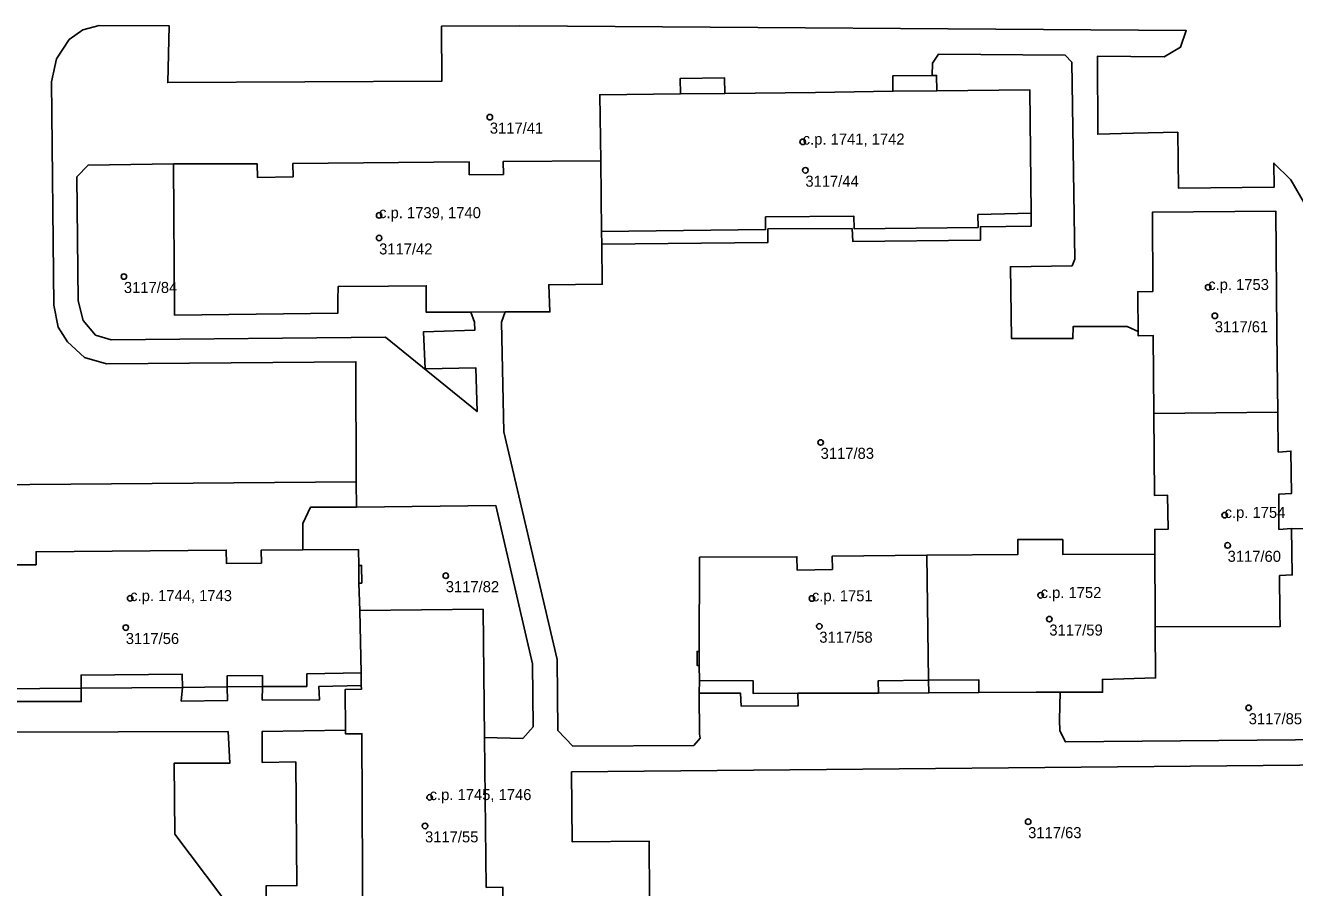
# Model space of a CAD drawing. Extents: x -878211 to -870363, y -1058464 to -1052522.
# Drawn here: x -874067.3 to -873952.4, y -1056850 to -1056771.8 of the extents above; entities that cross this region are included whole.
import ezdxf

# ---------------------------------------------------------------- set-up
doc = ezdxf.new("R2010")
doc.units = 0
for name, color, linetype in [('Vrstva 50', 7, 'Continuous'), ('Vrstva 51', 7, 'Continuous'), ('Vrstva 52', 7, 'Continuous')]:
    doc.layers.add(name, color=color, linetype=linetype)

msp = doc.modelspace()

# ---------------------------------------------------------------- linework, layer by layer
at = {"layer": 'Vrstva 50'}
for centre in [(-874025.27, -1056780.15994), (-873996.92, -1056782.38994), (-873996.68, -1056784.96994), (-874035.3, -1056789.05994), (-874035.3, -1056791.10994), (-874058.42, -1056794.59994), (-873960.19, -1056795.56994), (-873959.59, -1056798.15994), (-873995.3, -1056809.62994), (-873958.7, -1056816.21994), (-873958.43, -1056818.95994), (-874029.26, -1056821.70994), (-874057.85, -1056823.75994), (-873996.09, -1056823.76994), (-873975.37, -1056823.47994), (-873974.58, -1056825.63994), (-874058.25, -1056826.40994), (-873995.42, -1056826.28994), (-873956.52, -1056833.67994), (-874030.72, -1056841.78994), (-874031.14, -1056844.37994), (-873976.5, -1056843.99994)]:
    msp.add_circle(centre, 0.25, dxfattribs=at)
at = {"layer": 'Vrstva 51'}
for points in [[(-874070.66, -1056813.48), (-874037.37, -1056813.19), (-874037.4, -1056802.32), (-874059.99, -1056802.5), (-874061.98, -1056801.92), (-874063.52, -1056800.51), (-874064.38, -1056799.18), (-874064.78, -1056797.18), (-874064.97, -1056776.95), (-874064.52, -1056774.88), (-874063.39, -1056773.12), (-874062.15, -1056772.24), (-874060.65, -1056771.84), (-874054.32, -1056771.87), (-874054.44, -1056777.02), (-874029.62, -1056776.9), (-874029.65, -1056771.92), (-874022.55, -1056771.89), (-873962.18, -1056772.31), (-873962.7, -1056773.82), (-873964.19, -1056774.69), (-873970.22, -1056774.64), (-873970.2, -1056781.71), (-873966.95, -1056781.61), (-873962.94, -1056781.53), (-873962.88, -1056786.58), (-873954.22, -1056786.51), (-873954.23, -1056784.32), (-873952.7, -1056785.83), (-873950.43, -1056789.77)], [(-874029.65, -1056771.92), (-874029.62, -1056776.9), (-874054.44, -1056777.02), (-874054.32, -1056771.87), (-874060.65, -1056771.84), (-874062.15, -1056772.24), (-874063.39, -1056773.12), (-874064.52, -1056774.88), (-874064.97, -1056776.95), (-874064.78, -1056797.18), (-874064.38, -1056799.18), (-874063.52, -1056800.51), (-874061.98, -1056801.92), (-874059.99, -1056802.5), (-874037.4, -1056802.32), (-874037.37, -1056813.19), (-874037.36, -1056815.49), (-874024.73, -1056815.34), (-874021.39, -1056829.68), (-874021.35, -1056835.41), (-874022.29, -1056836.45), (-874025.75, -1056836.37), (-874025.59, -1056849.95)], [(-873950.43, -1056789.77), (-873952.7, -1056785.83), (-873954.23, -1056784.32), (-873954.22, -1056786.51), (-873962.88, -1056786.58), (-873962.94, -1056781.53), (-873966.95, -1056781.61), (-873970.2, -1056781.71), (-873970.22, -1056774.64), (-873964.19, -1056774.69), (-873962.7, -1056773.82), (-873962.18, -1056772.31), (-874022.55, -1056771.89), (-874029.65, -1056771.92)], [(-873948.81, -1056836.54), (-873973.12, -1056836.76), (-873973.62, -1056835.75), (-873973.66, -1056834.77), (-873973.59, -1056832.27), (-873975.77, -1056832.27), (-873980.98, -1056832.29), (-873985.51, -1056832.32), (-873990.07, -1056832.36), (-873997.38, -1056832.36), (-873997.34, -1056833.51), (-874002.49, -1056833.54), (-874002.55, -1056832.36), (-874006.29, -1056832.35), (-874006.28, -1056836.06), (-874006.22, -1056836.44), (-874006.79, -1056837.08), (-874017.75, -1056837.15), (-874019.1, -1056835.74), (-874019.18, -1056829.3), (-874023.99, -1056808.66), (-874024.21, -1056798.72), (-874023.89, -1056797.81), (-874027, -1056797.83), (-874026.65, -1056798.72), (-874026.63, -1056799.47), (-874031.27, -1056799.6), (-874031.13, -1056802.96), (-874026.53, -1056802.88), (-874026.43, -1056806.84), (-874034.72, -1056800.08), (-874059.56, -1056800.33), (-874060.98, -1056799.91), (-874062.12, -1056798.59), (-874062.55, -1056796.79), (-874062.68, -1056785.55), (-874061.66, -1056784.5), (-874053.94, -1056784.4), (-874046.34, -1056784.4), (-874046.32, -1056785.61), (-874043.1, -1056785.56), (-874043.12, -1056784.36), (-874027.15, -1056784.19), (-874027.14, -1056785.37), (-874024.04, -1056785.35), (-874024.05, -1056784.17), (-874015.2, -1056784.12), (-874015.31, -1056778.12), (-874008.01, -1056778.04), (-874008.02, -1056776.64), (-874004.01, -1056776.59), (-874003.99, -1056778), (-873995.77, -1056777.91), (-873988.75, -1056777.81), (-873988.77, -1056776.42), (-873985.2, -1056776.37), (-873985.18, -1056775.26), (-873984.63, -1056774.45), (-873973.14, -1056774.54), (-873972.53, -1056775.18), (-873972.28, -1056793.03), (-873972.52, -1056793.63), (-873978.1, -1056793.71), (-873978.01, -1056800.21), (-873972.45, -1056800.22), (-873972.43, -1056799.14), (-873967.53, -1056799.12), (-873966.54, -1056799.57), (-873966.57, -1056796.38), (-873966.57, -1056795.98), (-873965.21, -1056795.96), (-873965.24, -1056788.78), (-873954.07, -1056788.67), (-873953.96, -1056799.67), (-873953.88, -1056806.89), (-873953.84, -1056810.5), (-873952.69, -1056810.42), (-873952.65, -1056814.27), (-873953.8, -1056814.32), (-873953.78, -1056817.51), (-873952.63, -1056817.44), (-873948.95, -1056817.46)], [(-874069.57, -1056820.72), (-874066.37, -1056820.72), (-874066.37, -1056819.53), (-874049.15, -1056819.39), (-874049.14, -1056820.59), (-874045.96, -1056820.56), (-874045.97, -1056819.38), (-874042.2, -1056819.36), (-874042.21, -1056816.97), (-874041.51, -1056815.5), (-874037.36, -1056815.49), (-874037.37, -1056813.19), (-874070.66, -1056813.48)], [(-874074.62, -1056833.12), (-874062.28, -1056833.11), (-874062.29, -1056831.91), (-874053.11, -1056831.83), (-874053.22, -1056833.06), (-874049.02, -1056833), (-874049.05, -1056831.78), (-874045.86, -1056831.76), (-874045.89, -1056832.97), (-874040.69, -1056832.95), (-874040.75, -1056831.74), (-874036.91, -1056831.66), (-874036.93, -1056830.52), (-874037.05, -1056824.85), (-874037.13, -1056822.38), (-874036.87, -1056822.38), (-874036.89, -1056820.77), (-874037.14, -1056820.77), (-874037.17, -1056819.34), (-874042.2, -1056819.36), (-874045.97, -1056819.38), (-874045.96, -1056820.56), (-874049.14, -1056820.59), (-874049.15, -1056819.39), (-874066.37, -1056819.53), (-874066.37, -1056820.72), (-874069.57, -1056820.72)], [(-874048.15, -1056852.61), (-874053.8, -1056845.14), (-874053.86, -1056838.69), (-874048.81, -1056838.68), (-874048.98, -1056835.83), (-874078.9, -1056835.91), (-874090.26, -1056828.61), (-874099.95, -1056826.78), (-874119.12, -1056823.25), (-874121.13, -1056823.1), (-874122.11, -1056823.15), (-874123.06, -1056823.44), (-874111.54, -1056831.5), (-874095.58, -1056842.81), (-874085.17, -1056849.46), (-874054.43, -1056868.68)], [(-874045.49, -1056852.61), (-874045.54, -1056849.82), (-874042.74, -1056849.78), (-874042.85, -1056838.58), (-874045.9, -1056838.62), (-874045.89, -1056835.82), (-874038.34, -1056835.71), (-874038.38, -1056832.02), (-874036.9, -1056832), (-874036.91, -1056831.66), (-874040.75, -1056831.74), (-874040.69, -1056832.95), (-874045.89, -1056832.97), (-874045.86, -1056831.76), (-874049.05, -1056831.78), (-874049.02, -1056833), (-874053.22, -1056833.06)], [(-874053.22, -1056833.06), (-874053.11, -1056831.83), (-874062.29, -1056831.91), (-874062.28, -1056833.11), (-874074.62, -1056833.12), (-874074.62, -1056831.92), (-874078.26, -1056831.96)], [(-874078.9, -1056835.91), (-874048.98, -1056835.83), (-874048.81, -1056838.68), (-874053.86, -1056838.69), (-874053.8, -1056845.14), (-874048.15, -1056852.61)], [(-874036.75, -1056861.29), (-874036.85, -1056836.02), (-874038.33, -1056836.04), (-874038.34, -1056835.71), (-874045.89, -1056835.82), (-874045.9, -1056838.62), (-874042.85, -1056838.58), (-874042.74, -1056849.78), (-874045.54, -1056849.82), (-874045.49, -1056852.61)], [(-874010.8, -1056850.85), (-874010.84, -1056845.75), (-874017.81, -1056845.82), (-874017.86, -1056839.49), (-873945.29, -1056838.8)], [(-873945.29, -1056838.8), (-874017.86, -1056839.49), (-874017.81, -1056845.82), (-874010.84, -1056845.75), (-874010.8, -1056850.85)], [(-874025.59, -1056849.95), (-874024.08, -1056849.94), (-874024.03, -1056853.91)]]:
    msp.add_lwpolyline(points, dxfattribs=at)
for points in [[(-874006.29, -1056832.35), (-874006.27, -1056831.2), (-874006.29, -1056829.84), (-874006.49, -1056829.84), (-874006.49, -1056828.56), (-874006.29, -1056828.56), (-874006.26, -1056820.03), (-873997.45, -1056819.99), (-873997.43, -1056821.19), (-873994.23, -1056821.14), (-873994.25, -1056819.93), (-873985.67, -1056819.85), (-873977.43, -1056819.77), (-873977.43, -1056818.42), (-873975.84, -1056818.42), (-873973.69, -1056818.43), (-873973.37, -1056818.43), (-873973.37, -1056819.78), (-873965.01, -1056819.76), (-873965.03, -1056817.51), (-873963.83, -1056817.5), (-873963.87, -1056814.41), (-873965.06, -1056814.43), (-873965.11, -1056807), (-873965.16, -1056799.95), (-873966.54, -1056799.96), (-873966.54, -1056799.57), (-873967.53, -1056799.12), (-873972.43, -1056799.14), (-873972.45, -1056800.22), (-873978.01, -1056800.21), (-873978.1, -1056793.71), (-873972.52, -1056793.63), (-873972.28, -1056793.03), (-873972.53, -1056775.18), (-873973.14, -1056774.54), (-873984.63, -1056774.45), (-873985.18, -1056775.26), (-873985.2, -1056776.37), (-873984.79, -1056776.37), (-873984.78, -1056777.76), (-873976.36, -1056777.68), (-873976.24, -1056788.87), (-873976.23, -1056790.04), (-873980.82, -1056790.08), (-873980.83, -1056791.29), (-873992.39, -1056791.42), (-873992.45, -1056790.25), (-874000.08, -1056790.29), (-874000.08, -1056791.5), (-874015.13, -1056791.66), (-874015.09, -1056795.29), (-874019.93, -1056795.34), (-874019.83, -1056797.8), (-874023.89, -1056797.81), (-874024.21, -1056798.72), (-874023.99, -1056808.66), (-874019.18, -1056829.3), (-874019.1, -1056835.74), (-874017.75, -1056837.15), (-874006.79, -1056837.08), (-874006.22, -1056836.44), (-874006.28, -1056836.06)], [(-874000.08, -1056791.5), (-874000.08, -1056790.29), (-873992.45, -1056790.25), (-873992.39, -1056791.42), (-873980.83, -1056791.29), (-873980.82, -1056790.08), (-873976.23, -1056790.04), (-873976.24, -1056788.87), (-873976.36, -1056777.68), (-873984.78, -1056777.76), (-873984.79, -1056776.37), (-873985.2, -1056776.37), (-873988.77, -1056776.42), (-873988.75, -1056777.81), (-873995.77, -1056777.91), (-874003.99, -1056778), (-874004.01, -1056776.59), (-874008.02, -1056776.64), (-874008.01, -1056778.04), (-874015.31, -1056778.12), (-874015.2, -1056784.12), (-874015.14, -1056790.51), (-874015.13, -1056791.66)], [(-874053.94, -1056784.4), (-874061.66, -1056784.5), (-874062.68, -1056785.55), (-874062.55, -1056796.79), (-874062.12, -1056798.59), (-874060.98, -1056799.91), (-874059.56, -1056800.33), (-874034.72, -1056800.08), (-874026.43, -1056806.84), (-874026.53, -1056802.88), (-874031.13, -1056802.96), (-874031.27, -1056799.6), (-874026.63, -1056799.47), (-874026.65, -1056798.72), (-874027, -1056797.83), (-874031.03, -1056797.84), (-874031.03, -1056796.63), (-874031.03, -1056795.43), (-874034.45, -1056795.46), (-874039.02, -1056795.51), (-874039.04, -1056796.71), (-874039.05, -1056797.92), (-874053.83, -1056798.09)], [(-874039.04, -1056796.71), (-874039.02, -1056795.51), (-874034.45, -1056795.46), (-874031.03, -1056795.43), (-874031.03, -1056796.63), (-874031.03, -1056797.84), (-874027, -1056797.83), (-874023.89, -1056797.81), (-874019.83, -1056797.8), (-874019.93, -1056795.34), (-874015.09, -1056795.29), (-874015.13, -1056791.66), (-874015.14, -1056790.51), (-874015.2, -1056784.12), (-874024.05, -1056784.17), (-874024.04, -1056785.35), (-874027.14, -1056785.37), (-874027.15, -1056784.19), (-874043.12, -1056784.36), (-874043.1, -1056785.56), (-874046.32, -1056785.61), (-874046.34, -1056784.4), (-874053.94, -1056784.4), (-874053.83, -1056798.09), (-874039.05, -1056797.92)], [(-873966.54, -1056799.57), (-873966.54, -1056799.96), (-873965.16, -1056799.95), (-873965.11, -1056807), (-873953.88, -1056806.89), (-873953.96, -1056799.67), (-873954.07, -1056788.67), (-873965.24, -1056788.78), (-873965.21, -1056795.96), (-873966.57, -1056795.98), (-873966.57, -1056796.38)], [(-873953.69, -1056825.11), (-873953.72, -1056821.7), (-873952.58, -1056821.63), (-873952.63, -1056817.44), (-873953.78, -1056817.51), (-873953.8, -1056814.32), (-873952.65, -1056814.27), (-873952.69, -1056810.42), (-873953.84, -1056810.5), (-873953.88, -1056806.89), (-873965.11, -1056807), (-873965.06, -1056814.43), (-873963.87, -1056814.41), (-873963.83, -1056817.5), (-873965.03, -1056817.51), (-873965.01, -1056819.76), (-873964.99, -1056825.15), (-873964.99, -1056826.35), (-873953.68, -1056826.31)], [(-874037.36, -1056815.49), (-874041.51, -1056815.5), (-874042.21, -1056816.97), (-874042.2, -1056819.36), (-874037.17, -1056819.34), (-874037.14, -1056820.77), (-874036.89, -1056820.77), (-874036.87, -1056822.38), (-874037.13, -1056822.38), (-874037.05, -1056824.85), (-874025.88, -1056824.74), (-874025.75, -1056836.37), (-874022.29, -1056836.45), (-874021.35, -1056835.41), (-874021.39, -1056829.68), (-874024.73, -1056815.34)], [(-873952.63, -1056817.44), (-873952.58, -1056821.63), (-873953.72, -1056821.7), (-873953.69, -1056825.11), (-873953.68, -1056826.31), (-873964.99, -1056826.35), (-873964.95, -1056830.97), (-873969.77, -1056831.1), (-873969.76, -1056832.26), (-873973.59, -1056832.27), (-873973.66, -1056834.77), (-873973.62, -1056835.75), (-873973.12, -1056836.76), (-873948.81, -1056836.54), (-873947.7, -1056835.23), (-873947.9, -1056818.28), (-873948.95, -1056817.46)], [(-873977.43, -1056818.42), (-873977.43, -1056819.77), (-873985.67, -1056819.85), (-873985.53, -1056831.18), (-873985.51, -1056832.32), (-873980.98, -1056832.29), (-873975.77, -1056832.27), (-873973.59, -1056832.27), (-873969.76, -1056832.26), (-873969.77, -1056831.1), (-873964.95, -1056830.97), (-873964.99, -1056826.35), (-873964.99, -1056825.15), (-873965.01, -1056819.76), (-873973.37, -1056819.78), (-873973.37, -1056818.43), (-873973.69, -1056818.43), (-873975.84, -1056818.42)], [(-874006.29, -1056829.84), (-874006.27, -1056831.2), (-874006.29, -1056832.35), (-874002.55, -1056832.36), (-874002.49, -1056833.54), (-873997.34, -1056833.51), (-873997.38, -1056832.36), (-873990.07, -1056832.36), (-873985.51, -1056832.32), (-873985.53, -1056831.18), (-873985.67, -1056819.85), (-873994.25, -1056819.93), (-873994.23, -1056821.14), (-873997.43, -1056821.19), (-873997.45, -1056819.99), (-874006.26, -1056820.03), (-874006.29, -1056828.56), (-874006.49, -1056828.56), (-874006.49, -1056829.84)], [(-874038.33, -1056836.04), (-874036.85, -1056836.02), (-874036.75, -1056861.29), (-874025.49, -1056861.21), (-874025.55, -1056855.56), (-874025.56, -1056853.92), (-874024.03, -1056853.91), (-874024.08, -1056849.94), (-874025.59, -1056849.95), (-874025.75, -1056836.37), (-874025.88, -1056824.74), (-874037.05, -1056824.85), (-874036.93, -1056830.52), (-874036.91, -1056831.66), (-874036.9, -1056832), (-874038.38, -1056832.02), (-874038.34, -1056835.71)]]:
    msp.add_lwpolyline(points, close=True, dxfattribs=at)
at = {"layer": 'Vrstva 52'}
for points in [[(-874008.01, -1056778.04), (-874015.31, -1056778.12), (-874015.2, -1056784.12), (-874015.14, -1056790.51), (-874000.28, -1056790.34), (-874000.28, -1056789.19), (-873992.28, -1056789.14), (-873992.26, -1056790.29), (-873981.03, -1056790.15), (-873981.05, -1056788.99), (-873976.24, -1056788.87), (-873976.36, -1056777.68), (-873984.78, -1056777.76), (-873988.75, -1056777.81), (-873995.77, -1056777.91), (-874003.99, -1056778)], [(-874053.94, -1056784.4), (-874053.83, -1056798.09), (-874039.05, -1056797.92), (-874039.04, -1056796.71), (-874039.02, -1056795.51), (-874034.45, -1056795.46), (-874031.03, -1056795.43), (-874031.03, -1056796.63), (-874031.03, -1056797.84), (-874027, -1056797.83), (-874023.89, -1056797.81), (-874019.83, -1056797.8), (-874019.93, -1056795.34), (-874015.09, -1056795.29), (-874015.13, -1056791.66), (-874015.14, -1056790.51), (-874015.2, -1056784.12), (-874024.05, -1056784.17), (-874024.04, -1056785.35), (-874027.14, -1056785.37), (-874027.15, -1056784.19), (-874043.12, -1056784.36), (-874043.1, -1056785.56), (-874046.32, -1056785.61), (-874046.34, -1056784.4)], [(-873966.57, -1056796.38), (-873966.54, -1056799.57), (-873966.54, -1056799.96), (-873965.16, -1056799.95), (-873965.11, -1056807), (-873953.88, -1056806.89), (-873953.96, -1056799.67), (-873954.07, -1056788.67), (-873965.24, -1056788.78), (-873965.21, -1056795.96), (-873966.57, -1056795.98)], [(-873953.84, -1056810.5), (-873953.88, -1056806.89), (-873965.11, -1056807), (-873965.06, -1056814.43), (-873963.87, -1056814.41), (-873963.83, -1056817.5), (-873965.03, -1056817.51), (-873965.01, -1056819.76), (-873964.99, -1056825.15), (-873964.99, -1056826.35), (-873953.68, -1056826.31), (-873953.69, -1056825.11), (-873953.72, -1056821.7), (-873952.58, -1056821.63), (-873952.63, -1056817.44), (-873953.78, -1056817.51), (-873953.8, -1056814.32), (-873952.65, -1056814.27), (-873952.69, -1056810.42)], [(-873985.67, -1056819.85), (-873985.53, -1056831.18), (-873980.98, -1056831.14), (-873980.98, -1056832.29), (-873975.77, -1056832.27), (-873973.59, -1056832.27), (-873969.76, -1056832.26), (-873969.77, -1056831.1), (-873964.95, -1056830.97), (-873964.99, -1056826.35), (-873964.99, -1056825.15), (-873965.01, -1056819.76), (-873973.37, -1056819.78), (-873973.37, -1056818.43), (-873973.69, -1056818.43), (-873975.84, -1056818.42), (-873977.43, -1056818.42), (-873977.43, -1056819.77)], [(-874006.29, -1056829.84), (-874006.27, -1056831.2), (-874001.41, -1056831.24), (-874001.4, -1056832.39), (-873997.38, -1056832.36), (-873990.07, -1056832.36), (-873990.08, -1056831.22), (-873985.53, -1056831.18), (-873985.67, -1056819.85), (-873994.25, -1056819.93), (-873994.23, -1056821.14), (-873997.43, -1056821.19), (-873997.45, -1056819.99), (-874006.26, -1056820.03), (-874006.29, -1056828.56)], [(-874025.75, -1056836.37), (-874025.88, -1056824.74), (-874037.05, -1056824.85), (-874036.93, -1056830.52), (-874036.91, -1056831.66), (-874036.9, -1056832), (-874038.38, -1056832.02), (-874038.34, -1056835.71), (-874038.33, -1056836.04), (-874036.85, -1056836.02), (-874036.75, -1056861.29), (-874025.49, -1056861.21), (-874025.55, -1056855.56), (-874025.56, -1056853.92), (-874024.03, -1056853.91), (-874024.08, -1056849.94), (-874025.59, -1056849.95)]]:
    msp.add_lwpolyline(points, close=True, dxfattribs=at)
msp.add_lwpolyline([(-874073.53, -1056831.99), (-874062.29, -1056831.91), (-874062.3, -1056830.71), (-874053.13, -1056830.64), (-874053.11, -1056831.83), (-874049.05, -1056831.78), (-874049.05, -1056830.77), (-874045.87, -1056830.75), (-874045.86, -1056831.76), (-874041.85, -1056831.74), (-874041.85, -1056830.6), (-874036.93, -1056830.52), (-874037.05, -1056824.85), (-874037.13, -1056822.38), (-874037.14, -1056820.77), (-874037.17, -1056819.34), (-874042.2, -1056819.36), (-874045.97, -1056819.38), (-874045.96, -1056820.56), (-874049.14, -1056820.59), (-874049.15, -1056819.39), (-874066.37, -1056819.53), (-874066.37, -1056820.72), (-874069.57, -1056820.72)], dxfattribs=at)

# ---------------------------------------------------------------- texts
at = {"layer": 'Vrstva 50'}
for s, p in [('3117/41', (-874025.27, -1056781.649)), ('c.p. 1741, 1742', (-873996.92, -1056782.639)), ('3117/44', (-873996.68, -1056786.459)), ('c.p. 1739, 1740', (-874035.3, -1056789.31)), ('3117/42', (-874035.3, -1056792.599)), ('c.p. 1753', (-873960.19, -1056795.82)), ('3117/84', (-874058.42, -1056796.089)), ('3117/61', (-873959.59, -1056799.649)), ('3117/83', (-873995.3, -1056811.119)), ('c.p. 1754', (-873958.7, -1056816.47)), ('3117/60', (-873958.43, -1056820.449)), ('3117/82', (-874029.26, -1056823.199)), ('c.p. 1744, 1743', (-874057.85, -1056824.01)), ('c.p. 1751', (-873996.09, -1056824.02)), ('c.p. 1752', (-873975.37, -1056823.73)), ('3117/56', (-874058.25, -1056827.899)), ('3117/58', (-873995.42, -1056827.779)), ('3117/59', (-873974.58, -1056827.129)), ('3117/85', (-873956.52, -1056835.169)), ('c.p. 1745, 1746', (-874030.72, -1056842.04)), ('3117/55', (-874031.14, -1056845.869)), ('3117/63', (-873976.5, -1056845.489))]:
    msp.add_text(s, height=0.999996, dxfattribs=at).set_placement(p)

doc.saveas('drawing.dxf')
